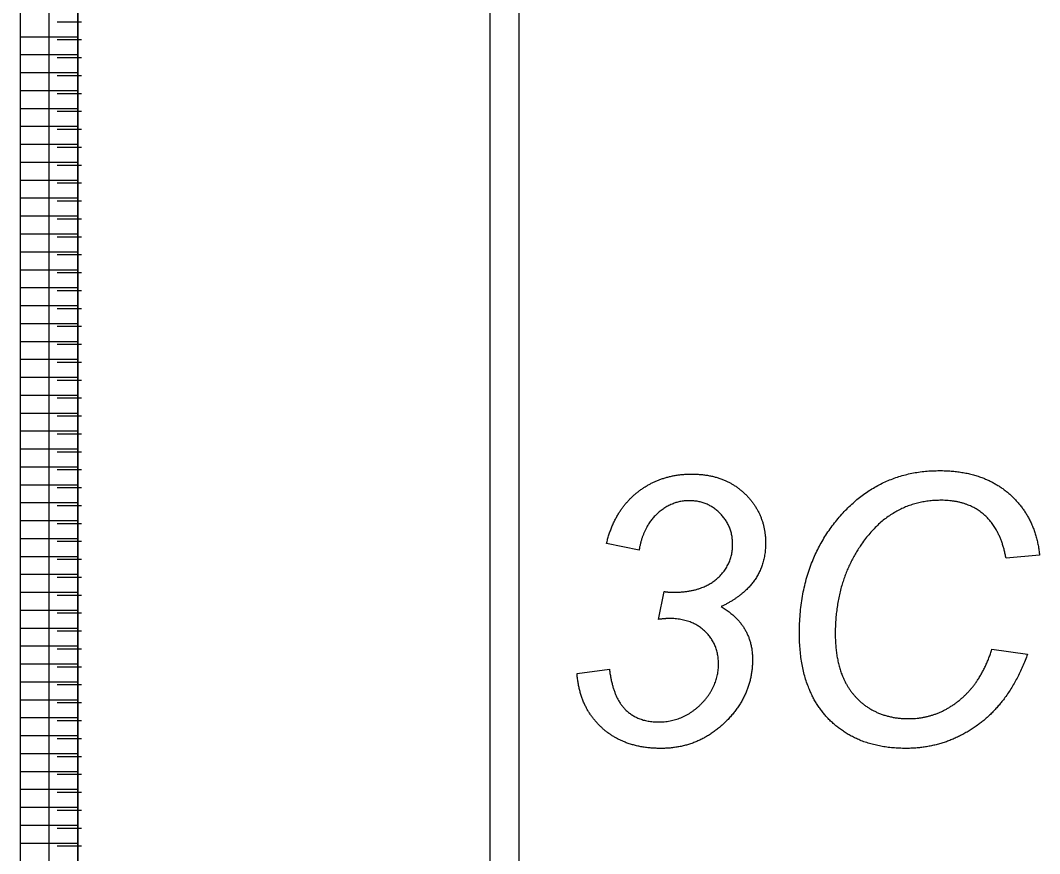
# Model space of a CAD drawing. Extents: x 12522 to 13018, y 1124 to 1902.
# Drawn here: x 12563.34 to 12579.27, y 1634.59 to 1647.61 of the extents above; entities that cross this region are included whole.
import ezdxf

# ---------------------------------------------------------------- set-up
doc = ezdxf.new("R2010")
doc.units = 0
doc.layers.add('SC_Scratch1', color=7, linetype='Continuous')

msp = doc.modelspace()

# ---------------------------------------------------------------- linework, layer by layer
at = {"layer": 'SC_Scratch1'}
for p, q in [((12563.336, 1628.031), (12563.336, 1648.191)), ((12563.336, 1628.031), (12563.336, 1648.191)), ((12564.236, 1628.031), (12564.236, 1648.191)), ((12564.236, 1648.191), (12564.236, 1628.031)), ((12564.236, 1628.031), (12564.236, 1648.191)), ((12564.293, 1647.581), (12563.909, 1647.581)), ((12563.336, 1647.351), (12564.236, 1647.351)), ((12563.336, 1647.351), (12564.236, 1647.351)), ((12564.293, 1647.301), (12563.909, 1647.301)), ((12563.336, 1647.071), (12564.236, 1647.071)), ((12563.336, 1647.071), (12564.236, 1647.071)), ((12564.293, 1647.021), (12563.909, 1647.021)), ((12563.336, 1646.791), (12564.236, 1646.791)), ((12563.336, 1646.791), (12564.236, 1646.791)), ((12564.293, 1646.741), (12563.909, 1646.741)), ((12563.336, 1646.511), (12564.236, 1646.511)), ((12563.336, 1646.511), (12564.236, 1646.511)), ((12564.293, 1646.461), (12563.909, 1646.461)), ((12563.336, 1646.231), (12564.236, 1646.231)), ((12563.336, 1646.231), (12564.236, 1646.231)), ((12564.293, 1646.181), (12563.909, 1646.181)), ((12563.336, 1645.951), (12564.236, 1645.951)), ((12563.336, 1645.951), (12564.236, 1645.951)), ((12564.293, 1645.901), (12563.909, 1645.901)), ((12563.336, 1645.671), (12564.236, 1645.671)), ((12563.336, 1645.671), (12564.236, 1645.671)), ((12564.293, 1645.621), (12563.909, 1645.621)), ((12563.336, 1645.391), (12564.236, 1645.391)), ((12563.336, 1645.391), (12564.236, 1645.391)), ((12564.293, 1645.341), (12563.909, 1645.341)), ((12563.336, 1645.111), (12564.236, 1645.111)), ((12563.336, 1645.111), (12564.236, 1645.111)), ((12564.293, 1645.061), (12563.909, 1645.061)), ((12563.336, 1644.831), (12564.236, 1644.831)), ((12563.336, 1644.831), (12564.236, 1644.831)), ((12564.293, 1644.781), (12563.909, 1644.781)), ((12563.336, 1644.551), (12564.236, 1644.551)), ((12563.336, 1644.551), (12564.236, 1644.551)), ((12564.293, 1644.501), (12563.909, 1644.501)), ((12563.336, 1644.271), (12564.236, 1644.271)), ((12563.336, 1644.271), (12564.236, 1644.271)), ((12564.293, 1644.221), (12563.909, 1644.221)), ((12563.336, 1643.991), (12564.236, 1643.991)), ((12563.336, 1643.991), (12564.236, 1643.991)), ((12564.293, 1643.941), (12563.909, 1643.941)), ((12563.336, 1643.711), (12564.236, 1643.711)), ((12563.336, 1643.711), (12564.236, 1643.711)), ((12564.293, 1643.661), (12563.909, 1643.661)), ((12563.336, 1643.431), (12564.236, 1643.431)), ((12563.336, 1643.431), (12564.236, 1643.431)), ((12564.293, 1643.381), (12563.909, 1643.381)), ((12563.336, 1643.151), (12564.236, 1643.151)), ((12563.336, 1643.151), (12564.236, 1643.151)), ((12564.293, 1643.101), (12563.909, 1643.101)), ((12563.336, 1642.871), (12564.236, 1642.871)), ((12563.336, 1642.871), (12564.236, 1642.871)), ((12564.293, 1642.821), (12563.909, 1642.821)), ((12563.336, 1642.591), (12564.236, 1642.591)), ((12563.336, 1642.591), (12564.236, 1642.591)), ((12564.293, 1642.541), (12563.909, 1642.541)), ((12563.336, 1642.311), (12564.236, 1642.311)), ((12563.336, 1642.311), (12564.236, 1642.311)), ((12564.293, 1642.261), (12563.909, 1642.261)), ((12563.336, 1642.031), (12564.236, 1642.031)), ((12563.336, 1642.031), (12564.236, 1642.031)), ((12564.293, 1641.981), (12563.909, 1641.981)), ((12563.336, 1641.751), (12564.236, 1641.751)), ((12563.336, 1641.751), (12564.236, 1641.751)), ((12564.293, 1641.701), (12563.909, 1641.701)), ((12563.336, 1641.471), (12564.236, 1641.471)), ((12563.336, 1641.471), (12564.236, 1641.471)), ((12564.293, 1641.421), (12563.909, 1641.421)), ((12563.336, 1641.191), (12564.236, 1641.191)), ((12563.336, 1641.191), (12564.236, 1641.191)), ((12564.293, 1641.141), (12563.909, 1641.141)), ((12563.336, 1640.911), (12564.236, 1640.911)), ((12563.336, 1640.911), (12564.236, 1640.911)), ((12564.293, 1640.861), (12563.909, 1640.861)), ((12563.336, 1640.631), (12564.236, 1640.631)), ((12563.336, 1640.631), (12564.236, 1640.631)), ((12564.293, 1640.581), (12563.909, 1640.581)), ((12563.336, 1640.351), (12564.236, 1640.351)), ((12563.336, 1640.351), (12564.236, 1640.351)), ((12564.293, 1640.301), (12563.909, 1640.301)), ((12563.336, 1640.071), (12564.236, 1640.071)), ((12563.336, 1640.071), (12564.236, 1640.071)), ((12564.293, 1640.021), (12563.909, 1640.021)), ((12563.336, 1639.791), (12564.236, 1639.791)), ((12563.336, 1639.791), (12564.236, 1639.791)), ((12564.293, 1639.741), (12563.909, 1639.741)), ((12563.336, 1639.511), (12564.236, 1639.511)), ((12563.336, 1639.511), (12564.236, 1639.511)), ((12564.293, 1639.461), (12563.909, 1639.461)), ((12573.007, 1639.328), (12572.498, 1639.431)), ((12573.007, 1639.328), (12572.498, 1639.431)), ((12563.336, 1639.231), (12564.236, 1639.231)), ((12563.336, 1639.231), (12564.236, 1639.231)), ((12579.269, 1639.249), (12578.744, 1639.201)), ((12579.269, 1639.249), (12578.744, 1639.201)), ((12564.293, 1639.181), (12563.909, 1639.181)), ((12563.336, 1638.951), (12564.236, 1638.951)), ((12563.336, 1638.951), (12564.236, 1638.951)), ((12564.293, 1638.901), (12563.909, 1638.901)), ((12563.336, 1638.671), (12564.236, 1638.671)), ((12563.336, 1638.671), (12564.236, 1638.671)), ((12564.293, 1638.621), (12563.909, 1638.621)), ((12573.312, 1638.247), (12573.401, 1638.681)), ((12573.312, 1638.247), (12573.401, 1638.681)), ((12563.336, 1638.391), (12564.236, 1638.391)), ((12563.336, 1638.391), (12564.236, 1638.391)), ((12564.293, 1638.341), (12563.909, 1638.341)), ((12563.336, 1638.111), (12564.236, 1638.111)), ((12563.336, 1638.111), (12564.236, 1638.111)), ((12564.293, 1638.061), (12563.909, 1638.061)), ((12563.336, 1637.831), (12564.236, 1637.831)), ((12563.336, 1637.831), (12564.236, 1637.831)), ((12564.293, 1637.781), (12563.909, 1637.781)), ((12578.523, 1637.78), (12579.08, 1637.703)), ((12578.523, 1637.78), (12579.08, 1637.703)), ((12563.336, 1637.551), (12564.236, 1637.551)), ((12563.336, 1637.551), (12564.236, 1637.551)), ((12564.293, 1637.501), (12563.909, 1637.501)), ((12572.037, 1637.402), (12572.543, 1637.466)), ((12572.037, 1637.402), (12572.543, 1637.466)), ((12563.336, 1637.271), (12564.236, 1637.271)), ((12563.336, 1637.271), (12564.236, 1637.271)), ((12564.293, 1637.221), (12563.909, 1637.221)), ((12563.336, 1636.991), (12564.236, 1636.991)), ((12563.336, 1636.991), (12564.236, 1636.991)), ((12564.293, 1636.941), (12563.909, 1636.941)), ((12563.336, 1636.711), (12564.236, 1636.711)), ((12563.336, 1636.711), (12564.236, 1636.711)), ((12564.293, 1636.661), (12563.909, 1636.661)), ((12563.336, 1636.431), (12564.236, 1636.431)), ((12563.336, 1636.431), (12564.236, 1636.431)), ((12564.293, 1636.381), (12563.909, 1636.381)), ((12563.336, 1636.151), (12564.236, 1636.151)), ((12563.336, 1636.151), (12564.236, 1636.151)), ((12564.293, 1636.101), (12563.909, 1636.101)), ((12563.336, 1635.871), (12564.236, 1635.871)), ((12563.336, 1635.871), (12564.236, 1635.871)), ((12564.293, 1635.821), (12563.909, 1635.821)), ((12563.336, 1635.591), (12564.236, 1635.591)), ((12563.336, 1635.591), (12564.236, 1635.591)), ((12564.293, 1635.541), (12563.909, 1635.541)), ((12563.336, 1635.311), (12564.236, 1635.311)), ((12563.336, 1635.311), (12564.236, 1635.311)), ((12564.293, 1635.261), (12563.909, 1635.261)), ((12563.336, 1635.031), (12564.236, 1635.031)), ((12563.336, 1635.031), (12564.236, 1635.031)), ((12564.293, 1634.981), (12563.909, 1634.981)), ((12563.336, 1634.751), (12564.236, 1634.751)), ((12563.336, 1634.751), (12564.236, 1634.751)), ((12564.293, 1634.701), (12563.909, 1634.701))]:
    msp.add_line(p, q, dxfattribs=at)
for points in [[(12563.786, 1648.191), (12571.126, 1648.191), (12571.126, 1628.031), (12563.786, 1628.031)], [(12564.236, 1648.191), (12570.676, 1648.191), (12570.676, 1628.031), (12564.236, 1628.031)], [(12564.236, 1648.191), (12570.676, 1648.191), (12570.676, 1628.031), (12564.236, 1628.031)]]:
    msp.add_lwpolyline(points, close=True, dxfattribs=at)
for points in [[(12572.982, 1640.233), (12573.341, 1640.517), (12573.831, 1640.517)], [(12572.982, 1640.233), (12573.341, 1640.517), (12573.831, 1640.517)], [(12573.831, 1640.517), (12574.346, 1640.517), (12574.666, 1640.205)], [(12573.831, 1640.517), (12574.346, 1640.517), (12574.666, 1640.205)], [(12576.196, 1639.91), (12576.804, 1640.571), (12577.706, 1640.571)], [(12576.196, 1639.91), (12576.804, 1640.571), (12577.706, 1640.571)], [(12577.706, 1640.571), (12578.374, 1640.571), (12578.789, 1640.213)], [(12577.706, 1640.571), (12578.374, 1640.571), (12578.789, 1640.213)], [(12572.498, 1639.431), (12572.624, 1639.95), (12572.982, 1640.233)], [(12572.498, 1639.431), (12572.624, 1639.95), (12572.982, 1640.233)], [(12574.666, 1640.205), (12574.985, 1639.892), (12574.985, 1639.437)], [(12574.666, 1640.205), (12574.985, 1639.892), (12574.985, 1639.437)], [(12578.789, 1640.213), (12579.203, 1639.854), (12579.269, 1639.249)], [(12578.789, 1640.213), (12579.203, 1639.854), (12579.269, 1639.249)], [(12573.793, 1640.101), (12573.515, 1640.101), (12573.293, 1639.899)], [(12573.793, 1640.101), (12573.515, 1640.101), (12573.293, 1639.899)], [(12574.274, 1639.903), (12574.077, 1640.101), (12573.793, 1640.101)], [(12574.274, 1639.903), (12574.077, 1640.101), (12573.793, 1640.101)], [(12577.732, 1640.107), (12576.961, 1640.107), (12576.486, 1639.423)], [(12577.732, 1640.107), (12576.961, 1640.107), (12576.486, 1639.423)], [(12578.401, 1639.882), (12578.141, 1640.107), (12577.732, 1640.107)], [(12578.401, 1639.882), (12578.141, 1640.107), (12577.732, 1640.107)], [(12573.293, 1639.899), (12573.07, 1639.697), (12573.007, 1639.328)], [(12573.293, 1639.899), (12573.07, 1639.697), (12573.007, 1639.328)], [(12574.47, 1639.417), (12574.47, 1639.706), (12574.274, 1639.903)], [(12574.47, 1639.417), (12574.47, 1639.706), (12574.274, 1639.903)], [(12575.514, 1638.034), (12575.514, 1639.168), (12576.196, 1639.91)], [(12575.514, 1638.034), (12575.514, 1639.168), (12576.196, 1639.91)], [(12578.744, 1639.201), (12578.66, 1639.657), (12578.401, 1639.882)], [(12578.744, 1639.201), (12578.66, 1639.657), (12578.401, 1639.882)], [(12574.229, 1638.886), (12574.47, 1639.102), (12574.47, 1639.417)], [(12574.229, 1638.886), (12574.47, 1639.102), (12574.47, 1639.417)], [(12574.985, 1639.437), (12574.985, 1639.105), (12574.811, 1638.857)], [(12574.985, 1639.437), (12574.985, 1639.105), (12574.811, 1638.857)], [(12576.486, 1639.423), (12576.074, 1638.833), (12576.074, 1638.023)], [(12576.486, 1639.423), (12576.074, 1638.833), (12576.074, 1638.023)], [(12573.544, 1638.67), (12573.988, 1638.67), (12574.229, 1638.886)], [(12573.544, 1638.67), (12573.988, 1638.67), (12574.229, 1638.886)], [(12574.811, 1638.857), (12574.637, 1638.61), (12574.291, 1638.446)], [(12574.811, 1638.857), (12574.637, 1638.61), (12574.291, 1638.446)], [(12573.401, 1638.681), (12573.476, 1638.67), (12573.544, 1638.67)], [(12573.401, 1638.681), (12573.476, 1638.67), (12573.544, 1638.67)], [(12574.291, 1638.446), (12574.537, 1638.3), (12574.659, 1638.094)], [(12574.291, 1638.446), (12574.537, 1638.3), (12574.659, 1638.094)], [(12573.478, 1638.26), (12573.438, 1638.26), (12573.312, 1638.247)], [(12573.478, 1638.26), (12573.438, 1638.26), (12573.312, 1638.247)], [(12574.04, 1638.058), (12573.831, 1638.26), (12573.478, 1638.26)], [(12574.04, 1638.058), (12573.831, 1638.26), (12573.478, 1638.26)], [(12574.659, 1638.094), (12574.781, 1637.888), (12574.781, 1637.622)], [(12574.659, 1638.094), (12574.781, 1637.888), (12574.781, 1637.622)], [(12574.249, 1637.547), (12574.249, 1637.857), (12574.04, 1638.058)], [(12574.249, 1637.547), (12574.249, 1637.857), (12574.04, 1638.058)], [(12575.963, 1636.697), (12575.514, 1637.164), (12575.514, 1638.034)], [(12575.963, 1636.697), (12575.514, 1637.164), (12575.514, 1638.034)], [(12576.074, 1638.023), (12576.074, 1637.376), (12576.392, 1637.035)], [(12576.074, 1638.023), (12576.074, 1637.376), (12576.392, 1637.035)], [(12578.009, 1636.978), (12578.362, 1637.262), (12578.523, 1637.78)], [(12578.009, 1636.978), (12578.362, 1637.262), (12578.523, 1637.78)], [(12574.781, 1637.622), (12574.781, 1637.058), (12574.358, 1636.644)], [(12574.781, 1637.622), (12574.781, 1637.058), (12574.358, 1636.644)], [(12579.08, 1637.703), (12578.816, 1636.975), (12578.311, 1636.603)], [(12579.08, 1637.703), (12578.816, 1636.975), (12578.311, 1636.603)], [(12572.543, 1637.466), (12572.6, 1637.025), (12572.796, 1636.834)], [(12572.543, 1637.466), (12572.6, 1637.025), (12572.796, 1636.834)], [(12573.971, 1636.918), (12574.249, 1637.193), (12574.249, 1637.547)], [(12573.971, 1636.918), (12574.249, 1637.193), (12574.249, 1637.547)], [(12572.428, 1636.55), (12572.077, 1636.869), (12572.037, 1637.402)], [(12572.428, 1636.55), (12572.077, 1636.869), (12572.037, 1637.402)], [(12576.392, 1637.035), (12576.71, 1636.695), (12577.221, 1636.695)], [(12576.392, 1637.035), (12576.71, 1636.695), (12577.221, 1636.695)], [(12577.221, 1636.695), (12577.657, 1636.695), (12578.009, 1636.978)], [(12577.221, 1636.695), (12577.657, 1636.695), (12578.009, 1636.978)], [(12572.796, 1636.834), (12572.992, 1636.643), (12573.309, 1636.643)], [(12572.796, 1636.834), (12572.992, 1636.643), (12573.309, 1636.643)], [(12573.309, 1636.643), (12573.692, 1636.643), (12573.971, 1636.918)], [(12573.309, 1636.643), (12573.692, 1636.643), (12573.971, 1636.918)], [(12574.358, 1636.644), (12573.936, 1636.23), (12573.349, 1636.23)], [(12574.358, 1636.644), (12573.936, 1636.23), (12573.349, 1636.23)], [(12577.178, 1636.23), (12576.412, 1636.23), (12575.963, 1636.697)], [(12577.178, 1636.23), (12576.412, 1636.23), (12575.963, 1636.697)], [(12573.349, 1636.23), (12572.779, 1636.23), (12572.428, 1636.55)], [(12573.349, 1636.23), (12572.779, 1636.23), (12572.428, 1636.55)], [(12578.311, 1636.603), (12577.806, 1636.23), (12577.178, 1636.23)], [(12578.311, 1636.603), (12577.806, 1636.23), (12577.178, 1636.23)]]:
    msp.add_open_spline(points, degree=2, dxfattribs=at)

doc.saveas('drawing.dxf')
